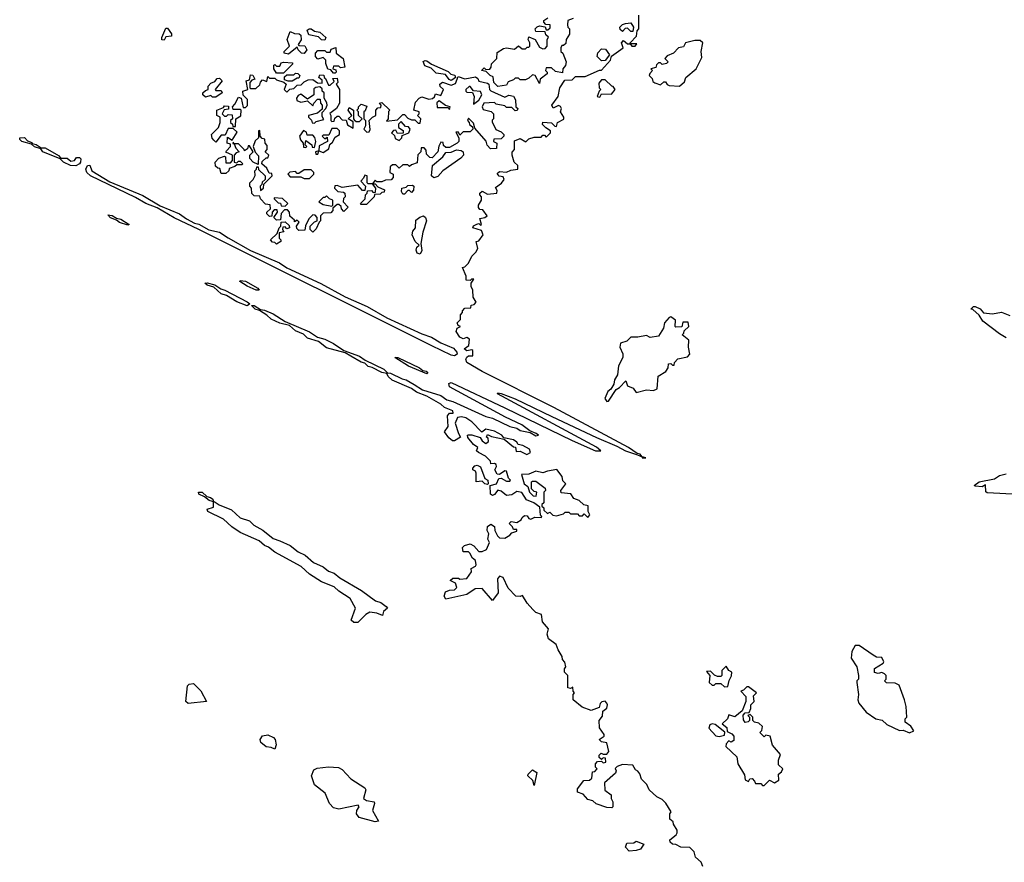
# Model space of a CAD drawing. Extents: x 2106670 to 2323771, y 35271 to 224896.
# Tile 383 of 419: x 2249740 to 2255434, y 196155 to 201029. Entities that reach past the tile are written whole.
import ezdxf

# ---------------------------------------------------------------- set-up
doc = ezdxf.new("R2010")
doc.units = 0

msp = doc.modelspace()

# ---------------------------------------------------------------- linework, layer by layer
at = {"layer": '0CON20XD'}
for points in [[(2251655, 199083.1), (2251622.3, 199102.3), (2251515, 199131.4), (2251467.1, 199167.1), (2251405, 199186), (2251380.5, 199210.5), (2251335, 199229.2), (2251300, 199260), (2251245, 199272.9), (2251195, 199297.1), (2251169.8, 199319.8), (2251127.5, 199347.5), (2251102.5, 199355), (2251080, 199375), (2251095, 199376), (2251132.5, 199352.5), (2251155, 199349.2), (2251205, 199328.1), (2251275, 199283.3), (2251415, 199222.5), (2251462.9, 199192.9), (2251505, 199181.4), (2251555.4, 199155.4), (2251615, 199116), (2251705, 199082.9), (2251738.6, 199058.6), (2251846.6, 199006.6), (2251866.4, 198986.4), (2251885, 198984), (2251951.3, 198951.3), (2251975.4, 198945.4), (2252021.7, 198918.3), (2252068.6, 198888.6), (2252175.8, 198855.8), (2252210.5, 198830.5), (2252245, 198821.2), (2252435, 198734.3), (2252474.2, 198724.2), (2252575, 198676.7), (2252615, 198666.7), (2252635, 198653.3), (2252691.7, 198641.7), (2252725, 198622.5), (2252740, 198625), (2252727.5, 198635), (2252690, 198650), (2252643.3, 198685), (2252548.8, 198728.8), (2252224.6, 198904.6), (2252221.4, 198925), (2252235, 198929.5), (2252545, 198784.6), (2252934.7, 198594.7), (2253070, 198535), (2253100, 198535), (2253075, 198556.2), (2252502.5, 198865), (2252505, 198870), (2252525, 198866), (2252605, 198835.6), (2252817, 198733), (2253075, 198611.4), (2253192.9, 198562.9), (2253243.3, 198535), (2253312.5, 198512.5), (2253340, 198500), (2253340, 198495), (2253360, 198495), (2253340, 198500), (2253327.5, 198515), (2253310, 198520), (2253260, 198555), (2252828, 198785), (2252415, 198994.5), (2252325, 199046), (2252319.4, 199065), (2252325, 199077.5), (2252335, 199083.8), (2252360, 199085), (2252360, 199115), (2252355, 199120), (2252325, 199112.5), (2252310, 199125), (2252336.7, 199143.3), (2252341.7, 199181.7), (2252325, 199190), (2252305, 199182.5), (2252285, 199192.5), (2252263.3, 199225), (2252270, 199245), (2252290, 199255), (2252275, 199260), (2252270, 199275), (2252290, 199295), (2252288.3, 199321.7), (2252300, 199335), (2252300, 199345), (2252315, 199360), (2252348.3, 199361.7), (2252351.7, 199378.3), (2252368.3, 199381.7), (2252380, 199395), (2252363, 199423), (2252360, 199465), (2252350, 199485), (2252350, 199505), (2252367, 199527), (2252353, 199527), (2252345, 199520), (2252321.7, 199521.7), (2252322.5, 199545), (2252300, 199595), (2252315, 199600), (2252335, 199620), (2252355, 199660), (2252377.5, 199685), (2252390, 199705), (2252380, 199745), (2252395, 199750), (2252420, 199785), (2252410, 199810), (2252360, 199825), (2252363.6, 199836.4), (2252383, 199847), (2252395, 199850), (2252405, 199840), (2252410, 199845), (2252401.7, 199878.3), (2252430, 199885), (2252442.5, 199895), (2252418.3, 199928.3), (2252401.7, 199931.7), (2252392.5, 199942.5), (2252392.5, 199955), (2252410, 199985), (2252410, 200005), (2252400, 200015), (2252400, 200025), (2252415, 200037.5), (2252445, 200020), (2252500, 200025), (2252501.7, 200041.7), (2252491.7, 200058.3), (2252526.4, 200083.6), (2252542.5, 200105), (2252535, 200120), (2252513, 200123), (2252501.7, 200138.3), (2252515, 200150), (2252555, 200147.5), (2252580.7, 200159.3), (2252620, 200165), (2252620, 200185), (2252600, 200205), (2252587.5, 200245), (2252588.3, 200261.7), (2252601.7, 200278.3), (2252601.7, 200328.3), (2252635, 200342.5), (2252667.5, 200322.5), (2252685, 200340), (2252715, 200350), (2252755, 200350), (2252765, 200360), (2252775, 200360), (2252785, 200350), (2252810, 200375), (2252810, 200385), (2252783.3, 200403.3), (2252762.3, 200422.3), (2252765, 200436.2), (2252815, 200432.5), (2252835, 200412.5), (2252845, 200410), (2252850, 200435), (2252887, 200453), (2252887.5, 200465), (2252867.5, 200495), (2252872.5, 200515), (2252866.4, 200526.4), (2252855, 200532.5), (2252825, 200517.5), (2252816.7, 200535), (2252853.3, 200585), (2252863.3, 200635), (2252891.7, 200678.3), (2252935, 200680), (2252955, 200700), (2253009.3, 200700.7), (2253093.3, 200736.7), (2253105, 200736.7), (2253156.1, 200793.9), (2253162.5, 200817.5), (2253230, 200865), (2253220, 200895), (2253232.5, 200907.5), (2253255, 200890), (2253270, 200890), (2253280, 200875), (2253300, 200875), (2253308.3, 200888.3), (2253270, 200890), (2253270, 200895), (2253307, 200933), (2253310, 200965), (2253320, 200975), (2253320, 201055)], [(2252940, 201035), (2252910, 201025), (2252908.3, 200998.3), (2252910, 200985), (2252920, 200975), (2252920, 200945), (2252900, 200915), (2252898.3, 200891.7), (2252885, 200880), (2252875, 200880), (2252870, 200865), (2252870, 200845), (2252880, 200835), (2252900, 200785), (2252896.7, 200763.3), (2252880, 200745), (2252878.3, 200721.7), (2252838.3, 200728.3), (2252815, 200750), (2252785, 200750), (2252780, 200735), (2252790, 200725), (2252790, 200715), (2252750, 200685), (2252745, 200660), (2252720, 200705), (2252705, 200710), (2252685, 200690), (2252665, 200680), (2252635, 200680), (2252625, 200690), (2252605, 200690), (2252595, 200680), (2252565, 200670), (2252555, 200650), (2252505, 200642.5), (2252482.5, 200665), (2252478.3, 200698.3), (2252460, 200705), (2252438.3, 200728.3), (2252410, 200735), (2252425, 200750), (2252435, 200740), (2252458.3, 200741.7), (2252466.2, 200753.8), (2252467.5, 200772.5), (2252500, 200805), (2252500.8, 200839.2), (2252538.3, 200861.7), (2252555, 200865.8), (2252601.7, 200858.3), (2252625, 200877.5), (2252645, 200860), (2252665, 200860), (2252675, 200870), (2252685, 200870), (2252690, 200875), (2252690, 200895), (2252680, 200915), (2252685, 200930), (2252720, 200915), (2252745, 200870), (2252765, 200860), (2252778.3, 200861.7), (2252790, 200875), (2252790, 200915), (2252798.3, 200928.3), (2252781.7, 200941.7), (2252778.3, 200958.3), (2252725, 200960), (2252720, 200975), (2252731.7, 200988.3), (2252745, 200992.5), (2252778.3, 200988.3), (2252785, 200970), (2252795, 200970), (2252808.3, 200981.7), (2252808.3, 200998.3), (2252781.7, 201001.7), (2252770, 201015), (2252770, 201025), (2252795, 201040)], [(2253285, 200960), (2253275, 200960), (2253255, 200980), (2253241.7, 200978.3), (2253225, 200960), (2253211.7, 200971.7), (2253210, 200985), (2253225, 201000), (2253243, 201007), (2253275, 201010), (2253290, 200985), (2253285, 200960)], [(2250575, 200910), (2250561.7, 200911.7), (2250562.5, 200925), (2250585, 200980), (2250595, 200980), (2250617, 200947), (2250617, 200933), (2250585, 200930), (2250575, 200910)], [(2251295, 200830), (2251270, 200835), (2251270, 200845), (2251300, 200875), (2251287.5, 200915), (2251305, 200960), (2251328.3, 200948.3), (2251357, 200947), (2251365, 200940), (2251367, 200913), (2251350, 200885), (2251355, 200880), (2251388.3, 200878.3), (2251400, 200855), (2251385, 200832.5), (2251370, 200835), (2251350, 200855), (2251345, 200870), (2251295, 200830)], [(2251505, 200910), (2251485, 200912.5), (2251468.8, 200928.8), (2251411.7, 200941.7), (2251401.7, 200968.3), (2251413.3, 200976.7), (2251425, 200976.2), (2251445, 200963.3), (2251476.1, 200956.1), (2251510, 200925), (2251505, 200910)], [(2253555, 200643.3), (2253585, 200670), (2253592.5, 200695), (2253652.5, 200745), (2253685, 200810), (2253680, 200845), (2253690, 200895), (2253675, 200907.5), (2253645, 200907.5), (2253590, 200895), (2253578.3, 200871.7), (2253550, 200865), (2253520, 200835), (2253485, 200820), (2253470, 200805), (2253490, 200785), (2253480, 200775), (2253455, 200770), (2253445, 200780), (2253435, 200780), (2253421.7, 200768.3), (2253418.3, 200751.7), (2253390, 200745), (2253400, 200735), (2253383, 200717), (2253380, 200705), (2253398.3, 200688.3), (2253401.7, 200671.7), (2253413, 200663), (2253445, 200652.5), (2253465, 200670), (2253475, 200670), (2253483.3, 200653.3), (2253495, 200647.5), (2253555, 200643.3)], [(2251565, 200720), (2251555, 200720), (2251538.3, 200738.3), (2251521.7, 200741.7), (2251510, 200775), (2251510, 200795), (2251495, 200810), (2251465, 200800), (2251450, 200815), (2251450, 200835), (2251465, 200850), (2251505, 200850), (2251515, 200840), (2251535, 200840), (2251541.7, 200858.3), (2251568.3, 200868.3), (2251570, 200835), (2251610, 200805), (2251620, 200755), (2251595, 200750), (2251585, 200760), (2251555, 200760), (2251550, 200745), (2251568.3, 200738.3), (2251570, 200725), (2251565, 200720)], [(2253105, 200790), (2253080, 200815), (2253083, 200837), (2253105, 200860), (2253128.3, 200858.3), (2253150, 200825), (2253125, 200792.5), (2253105, 200790)], [(2251265, 200720), (2251225, 200720), (2251210, 200745), (2251210, 200765), (2251215, 200770), (2251225, 200760), (2251245, 200760), (2251251.7, 200778.3), (2251265, 200782.5), (2251318.3, 200778.3), (2251318.3, 200771.7), (2251265, 200720)], [(2252235, 200677.5), (2252223.3, 200683.3), (2252201.7, 200711.7), (2252149.3, 200719.3), (2252118.8, 200748.8), (2252081.9, 200761.9), (2252073.8, 200786.2), (2252085, 200793.3), (2252095, 200791.2), (2252121.7, 200771.7), (2252218.3, 200728.3), (2252233, 200713), (2252257, 200707), (2252260, 200695), (2252245, 200682.5), (2252235, 200677.5)], [(2251435, 199800), (2251420, 199815), (2251420, 199835), (2251445, 199860), (2251460, 199865), (2251460, 199885), (2251448.3, 199898.3), (2251435, 199900), (2251412.5, 199877.5), (2251393, 199837), (2251388.3, 199811.7), (2251355, 199810), (2251341.7, 199821.7), (2251340, 199835), (2251357, 199857), (2251345, 199870), (2251330, 199860), (2251328.3, 199868.3), (2251301.7, 199891.7), (2251300, 199915), (2251288.3, 199928.3), (2251271.7, 199928.3), (2251251.7, 199908.3), (2251248.3, 199871.7), (2251225, 199870), (2251210, 199885), (2251230, 199915), (2251228.3, 199928.3), (2251211.7, 199928.3), (2251200, 199915), (2251198.3, 199891.7), (2251185, 199890), (2251170, 199905), (2251170, 199915), (2251190, 199935), (2251188.3, 199958.3), (2251161.7, 199961.7), (2251131.7, 199991.7), (2251128.3, 200008.3), (2251095, 200010), (2251083, 200023), (2251080, 200055), (2251070, 200065), (2251070, 200085), (2251090, 200105), (2251101.7, 200128.3), (2251100, 200155), (2251110, 200165), (2251111.7, 200178.3), (2251118.3, 200178.3), (2251121.7, 200161.7), (2251160, 200125), (2251160, 200105), (2251141.7, 200088.3), (2251140, 200075), (2251130, 200065), (2251131.7, 200041.7), (2251150, 200055), (2251151.7, 200078.3), (2251200, 200125), (2251198.3, 200138.3), (2251181.7, 200141.7), (2251170, 200170), (2251140, 200195), (2251141.7, 200208.3), (2251165, 200230), (2251175, 200230), (2251180, 200245), (2251160, 200265), (2251171.7, 200278.3), (2251171.7, 200301.7), (2251160, 200315), (2251158.3, 200338.3), (2251141.7, 200341.7), (2251130, 200355), (2251128.3, 200388.3), (2251120, 200385), (2251120, 200345), (2251101.7, 200328.3), (2251090, 200295), (2251101.7, 200261.7), (2251121.7, 200241.7), (2251118.3, 200191.7), (2251090, 200205), (2251070, 200225), (2251070, 200245), (2251090, 200265), (2251068.3, 200298.3), (2251061.7, 200298.3), (2251058.3, 200281.7), (2251040, 200270), (2251038.3, 200278.3), (2251005, 200310), (2250980, 200310), (2250975, 200320), (2250971.7, 200311.7), (2250980, 200310), (2250990, 200285), (2251010, 200265), (2250991.7, 200258.3), (2250980, 200245), (2250980, 200205), (2250995, 200200), (2251005, 200210), (2251015, 200210), (2251030, 200195), (2251025, 200190), (2250995, 200190), (2250985, 200180), (2250951.7, 200168.3), (2250950, 200155), (2250931.7, 200138.3), (2250905, 200140), (2250898.3, 200168.3), (2250885, 200170), (2250871.7, 200181.7), (2250870, 200205), (2250891.7, 200228.3), (2250925, 200240), (2250930, 200235), (2250931.7, 200201.7), (2250958.3, 200201.7), (2250970, 200215), (2250970, 200245), (2250931.7, 200261.7), (2250935, 200270), (2250960, 200295), (2250958.3, 200308.3), (2250940, 200315), (2250941.7, 200348.3), (2250968.3, 200331.7), (2250997.5, 200377.5), (2250975, 200400), (2250945, 200400), (2250928.3, 200361.7), (2250905, 200360), (2250875, 200320), (2250861.7, 200331.7), (2250853, 200343), (2250850, 200365), (2250890, 200405), (2250900, 200435), (2250900, 200465), (2250880, 200475), (2250880, 200505), (2250918.3, 200521.7), (2250925, 200530), (2250948.3, 200528.3), (2250948.3, 200511.7), (2250921.7, 200508.3), (2250910, 200485), (2250925, 200470), (2250935, 200470), (2250945, 200480), (2250968.3, 200478.3), (2250970, 200455), (2250960, 200445), (2250960, 200435), (2250970, 200425), (2250971.7, 200411.7), (2250988.3, 200411.7), (2250990, 200455), (2251018.3, 200471.7), (2251020, 200505), (2251015, 200510), (2250975, 200510), (2250970, 200525), (2250985, 200540), (2251005, 200580), (2251020, 200575), (2251031.7, 200521.7), (2251045, 200520), (2251057, 200533), (2251057, 200567), (2251031.7, 200591.7), (2251030, 200615), (2251060, 200625), (2251050, 200675), (2251068.3, 200681.7), (2251075, 200710), (2251088.3, 200708.3), (2251100, 200685), (2251081.7, 200678.3), (2251070, 200665), (2251070, 200635), (2251075, 200630), (2251105, 200630), (2251128.3, 200651.7), (2251131.7, 200668.3), (2251145, 200680), (2251168.3, 200671.7), (2251175, 200700), (2251185, 200690), (2251215, 200690), (2251225, 200680), (2251268.3, 200668.3), (2251280, 200655), (2251270, 200625), (2251285, 200610), (2251303, 200627), (2251325, 200630), (2251345, 200650), (2251368.3, 200651.7), (2251385, 200670), (2251408.3, 200681.7), (2251435, 200682.5), (2251463, 200663), (2251488.3, 200661.7), (2251488.3, 200678.3), (2251470, 200695), (2251475, 200710), (2251498.3, 200708.3), (2251500, 200695), (2251508.3, 200688.3), (2251525, 200650), (2251535, 200650), (2251558.3, 200671.7), (2251551.7, 200688.3), (2251575, 200690), (2251580, 200665), (2251570, 200655), (2251590, 200625), (2251590, 200545), (2251572.5, 200515), (2251533, 200487), (2251540, 200475), (2251540, 200445), (2251545, 200440), (2251558.3, 200441.7), (2251561.7, 200458.3), (2251575, 200470), (2251585, 200470), (2251605, 200450), (2251628.3, 200448.3), (2251635, 200420), (2251668.3, 200401.7), (2251668.3, 200438.3), (2251640, 200455), (2251660, 200475), (2251640, 200505), (2251645, 200520), (2251670, 200505), (2251670, 200455), (2251675, 200450), (2251685, 200440), (2251705, 200440), (2251720, 200455), (2251700, 200475), (2251700, 200495), (2251690, 200505), (2251700, 200515), (2251700, 200525), (2251715, 200540), (2251748.3, 200528.3), (2251738.3, 200501.7), (2251730, 200495), (2251730, 200455), (2251740, 200445), (2251740, 200415), (2251730, 200395), (2251748.3, 200378.3), (2251760, 200380), (2251766.7, 200393.3), (2251760, 200445), (2251780, 200465), (2251800, 200475), (2251800, 200505), (2251811.7, 200518.3), (2251828.3, 200521.7), (2251830, 200535), (2251820, 200545), (2251835, 200550), (2251880, 200505), (2251873, 200497), (2251870, 200455), (2251861.7, 200441.7), (2251925, 200450), (2251955, 200480), (2251965, 200480), (2251985, 200460), (2252005, 200450), (2252025, 200450), (2252045, 200430), (2252055, 200430), (2252060, 200455), (2252040, 200475), (2252050, 200485), (2252050, 200495), (2252020, 200505), (2252028.3, 200551.7), (2252050, 200575), (2252065, 200582.5), (2252105, 200570), (2252127, 200573), (2252138.3, 200581.7), (2252145, 200600), (2252175, 200590), (2252190, 200625), (2252171.7, 200641.7), (2252170, 200655), (2252185, 200667.5), (2252235, 200650), (2252260, 200660), (2252275, 200700), (2252315, 200687.5), (2252375, 200697.5), (2252388.8, 200688.8), (2252395, 200672.5), (2252445, 200662.5), (2252452.5, 200655), (2252456.7, 200625), (2252465, 200616.7), (2252545, 200580), (2252568, 200592), (2252596.2, 200586.2), (2252606.7, 200565), (2252610, 200525), (2252620, 200515), (2252616.4, 200503.6), (2252605, 200502.5), (2252585, 200520), (2252555, 200520), (2252545, 200530), (2252495, 200540), (2252485, 200550), (2252424, 200546), (2252414, 200525), (2252420, 200510), (2252467, 200497), (2252480, 200485), (2252480, 200455), (2252472.5, 200447.5), (2252473, 200437), (2252493.3, 200393.3), (2252525, 200380), (2252540, 200365), (2252540, 200355), (2252525, 200340), (2252481.7, 200338.3), (2252480, 200325), (2252500, 200315), (2252497, 200283), (2252461.7, 200281.7), (2252443, 200303), (2252437, 200327), (2252371.7, 200401.7), (2252365, 200430), (2252335, 200460), (2252330, 200445), (2252340, 200435), (2252341.7, 200421.7), (2252358.3, 200408.3), (2252360, 200395), (2252345, 200380), (2252305, 200380), (2252285, 200360), (2252278.3, 200378.3), (2252261.7, 200378.3), (2252280, 200345), (2252280, 200325), (2252270, 200315), (2252225, 200290), (2252205, 200290), (2252191.7, 200301.7), (2252188.3, 200318.3), (2252175, 200320), (2252163, 200297), (2252157.5, 200265), (2252125, 200230), (2252111.7, 200231.7), (2252091.7, 200251.7), (2252090, 200275), (2252078.3, 200288.3), (2252061.7, 200288.3), (2252060, 200265), (2252043, 200247), (2252038.3, 200201.7), (2252005, 200190), (2251995, 200180), (2251985, 200190), (2251955, 200190), (2251935, 200170), (2251915, 200190), (2251895, 200190), (2251881.7, 200178.3), (2251880, 200145), (2251900, 200135), (2251900, 200115), (2251888.3, 200101.7), (2251855, 200100), (2251835, 200090), (2251805, 200090), (2251795, 200100), (2251780, 200080), (2251755, 200080), (2251750, 200085), (2251750, 200125), (2251735, 200130), (2251728.3, 200111.7), (2251712.5, 200095), (2251740, 200065), (2251735, 200040), (2251721.7, 200041.7), (2251695, 200072.5), (2251605, 200057.5), (2251575, 200070), (2251561.7, 200068.3), (2251560, 200055), (2251580, 200035), (2251611.7, 200031.7), (2251620, 200025), (2251622.5, 200005), (2251612.5, 199995), (2251610, 199975), (2251640, 199945), (2251615, 199920), (2251600, 199935), (2251598.3, 199948.3), (2251585, 199960), (2251575, 199960), (2251551.7, 199938.3), (2251550, 199925), (2251538.3, 199911.7), (2251495, 199910), (2251480, 199895), (2251480, 199865), (2251471.7, 199858.3), (2251455, 199820), (2251435, 199800)], [(2251315, 200672.5), (2251292.5, 200672.5), (2251271.7, 200681.7), (2251271.7, 200698.3), (2251285, 200710), (2251325, 200710), (2251335, 200720), (2251348.3, 200718.3), (2251360, 200705), (2251355, 200690), (2251345, 200690), (2251315, 200672.5)], [(2250875, 200580), (2250855, 200580), (2250845, 200590), (2250815, 200580), (2250800, 200595), (2250800, 200605), (2250815, 200620), (2250830, 200625), (2250830, 200645), (2250845, 200662.5), (2250868.3, 200671.7), (2250881.7, 200688.3), (2250895, 200690), (2250910, 200675), (2250870, 200625), (2250875, 200620), (2250905, 200620), (2250910, 200605), (2250875, 200580)], [(2253095, 200580), (2253105, 200600), (2253162.5, 200597.5), (2253182.5, 200625), (2253172.5, 200642.5), (2253163.9, 200643.9), (2253125, 200680), (2253105, 200680), (2253088.3, 200661.7), (2253090, 200635), (2253100, 200625), (2253090, 200615), (2253080, 200585), (2253095, 200580)], [(2251445, 200430), (2251455, 200440), (2251498.3, 200451.7), (2251488.3, 200468.3), (2251488.3, 200491.7), (2251510, 200515), (2251517.5, 200535), (2251517, 200547), (2251500, 200575), (2251500, 200605), (2251490, 200615), (2251488.3, 200628.3), (2251475, 200640), (2251453, 200637), (2251441.7, 200628.3), (2251440, 200595), (2251405, 200570), (2251365, 200597.5), (2251350, 200590), (2251340, 200575), (2251341.7, 200561.7), (2251365, 200552.5), (2251405, 200560), (2251435, 200530), (2251440, 200545), (2251461.7, 200568.3), (2251478.3, 200568.3), (2251480, 200545), (2251490, 200535), (2251488.3, 200511.7), (2251461.7, 200488.3), (2251410, 200475), (2251410, 200465), (2251428.3, 200448.3), (2251431.7, 200431.7), (2251445, 200430)], [(2252365, 200540), (2252395, 200562.5), (2252413.3, 200595), (2252405, 200612.5), (2252365, 200617.5), (2252345, 200642.5), (2252338.3, 200641.7), (2252320, 200625), (2252320, 200615), (2252325, 200610), (2252358.3, 200608.3), (2252367.5, 200585), (2252365, 200540)], [(2252225, 200510), (2252230, 200525), (2252201.7, 200531.7), (2252165, 200560), (2252153, 200547), (2252155, 200520), (2252215, 200520), (2252225, 200510)], [(2251935, 200330), (2251950, 200345), (2251951.7, 200358.3), (2251990, 200375), (2251997.5, 200395), (2251988.3, 200408.3), (2251971.7, 200411.7), (2251945, 200440), (2251930, 200425), (2251930, 200405), (2251958.3, 200388.3), (2251958.3, 200371.7), (2251925, 200370), (2251915, 200390), (2251901.7, 200388.3), (2251890, 200375), (2251908.3, 200358.3), (2251911.7, 200341.7), (2251935, 200330)], [(2251445, 200290), (2251452.5, 200325), (2251447, 200347), (2251435, 200360), (2251401.7, 200361.7), (2251398.3, 200378.3), (2251381.7, 200388.3), (2251357.5, 200355), (2251363, 200333), (2251380, 200315), (2251381.7, 200291.7), (2251395, 200290), (2251400, 200295), (2251390, 200305), (2251395, 200330), (2251430, 200305), (2251431.7, 200291.7), (2251445, 200290)], [(2251465, 200250), (2251470, 200270), (2251495, 200260), (2251528.3, 200281.7), (2251532.5, 200307.5), (2251549.3, 200320.7), (2251565, 200350), (2251590, 200365), (2251590, 200385), (2251575, 200400), (2251545, 200400), (2251528.3, 200361.7), (2251495, 200360), (2251490, 200355), (2251505, 200340), (2251518.3, 200348.3), (2251520, 200325), (2251471.7, 200298.3), (2251470, 200270), (2251450, 200265), (2251451.7, 200251.7), (2251465, 200250)], [(2250065, 200183.1), (2250033.3, 200185), (2249993.8, 200205), (2249973.8, 200223.8), (2249873.8, 200265), (2249861.7, 200281.7), (2249825, 200294), (2249808.3, 200308.3), (2249753.3, 200325), (2249740, 200335), (2249740, 200345), (2249767, 200347), (2249785, 200327.5), (2249809.3, 200319.3), (2249811.7, 200311.7), (2249835, 200307.5), (2249865, 200287.5), (2249887, 200287), (2249965, 200242.5), (2249978.3, 200228.3), (2250015, 200227.5), (2250035, 200210), (2250056.1, 200213.9), (2250068.3, 200231.7), (2250085, 200232.5), (2250093, 200223), (2250091.2, 200205), (2250085.6, 200194.4), (2250065, 200183.1)], [(2252135, 200114), (2252120.8, 200125), (2252127.5, 200185), (2252187.5, 200235), (2252205, 200260), (2252235, 200263.3), (2252265, 200276.7), (2252292, 200272), (2252303.8, 200263.8), (2252306.7, 200245), (2252291.9, 200228.1), (2252186.7, 200155), (2252157.9, 200122.1), (2252135, 200114)], [(2252255, 199084.5), (2252235, 199088.5), (2252122.9, 199142.9), (2250776.2, 199815), (2250633.3, 199883.3), (2250535, 199940), (2250468.8, 199965), (2250409.7, 199999.7), (2250148.8, 200125), (2250128, 200145), (2250122.5, 200165), (2250132.5, 200185), (2250145, 200187.5), (2250157.5, 200155), (2250260.8, 200090.8), (2250451.7, 200011.7), (2250552.3, 199952.3), (2250665, 199906.7), (2250705, 199876), (2250751.4, 199851.4), (2250775.9, 199845.9), (2250834.2, 199814.2), (2250895, 199800), (2250945, 199766.7), (2251074.2, 199694.2), (2251241.7, 199621.7), (2251284.3, 199594.3), (2251482, 199502), (2251622.5, 199425), (2251749.5, 199369.5), (2251863.5, 199303.5), (2252065, 199210.8), (2252121.7, 199191.7), (2252175, 199160), (2252248, 199128), (2252268.8, 199105), (2252270, 199095), (2252255, 199084.5)], [(2251415, 200110), (2251440, 200135), (2251440, 200145), (2251425, 200160), (2251385, 200160), (2251355, 200140), (2251345, 200140), (2251335, 200150), (2251302.5, 200147.5), (2251290, 200135), (2251305, 200120), (2251365, 200120), (2251385, 200110), (2251415, 200110)], [(2251745, 199960), (2251715, 199960), (2251710, 199965), (2251738.3, 199991.7), (2251740, 200015), (2251750, 200025), (2251751.7, 200038.3), (2251775, 200040), (2251785, 200030), (2251798.3, 200031.7), (2251800, 200055), (2251780, 200080), (2251795, 200080), (2251811.7, 200061.7), (2251850, 200045), (2251848.3, 200031.7), (2251835, 200030), (2251825, 200020), (2251791.7, 200018.3), (2251790, 200005), (2251745, 199960)], [(2251965, 200020), (2251955, 200020), (2251947.5, 200035), (2251950, 200055), (2251975, 200060), (2251985, 200070), (2252011.7, 200071.7), (2252020, 200065), (2252017, 200043), (2252005, 200030), (2251995, 200040), (2251985, 200040), (2251965, 200020)], [(2251275, 199950), (2251290, 199965), (2251260, 199995), (2251211.7, 199998.3), (2251211.7, 199991.7), (2251235, 199970), (2251248.3, 199968.3), (2251251.7, 199951.7), (2251275, 199950)], [(2251545, 199950), (2251550, 199955), (2251550, 199985), (2251531.7, 199991.7), (2251515, 200010), (2251505, 200000), (2251495, 200000), (2251470, 199975), (2251495, 199960), (2251545, 199950)], [(2250365, 199841.2), (2250316.7, 199855), (2250299.5, 199869.5), (2250265, 199882), (2250250, 199900), (2250275, 199896.9), (2250300.5, 199880.5), (2250325, 199874), (2250372.5, 199845), (2250365, 199841.2)], [(2251225, 199730), (2251215, 199740), (2251201.7, 199741.7), (2251190, 199755), (2251228.3, 199791.7), (2251240, 199825), (2251250, 199835), (2251251.7, 199858.3), (2251275, 199860), (2251298.3, 199838.3), (2251300, 199825), (2251285, 199820), (2251275, 199830), (2251261.7, 199828.3), (2251260, 199815), (2251268.3, 199801.7), (2251240, 199795), (2251240, 199765), (2251250, 199755), (2251250, 199745), (2251225, 199730)], [(2252055, 199673.3), (2252038.8, 199678.8), (2252033.6, 199696.4), (2252036.4, 199713.6), (2252050, 199725), (2252026.4, 199746.4), (2252008.8, 199785), (2252012.5, 199805), (2252028.8, 199825), (2252031.2, 199868.8), (2252053, 199887), (2252075, 199893.8), (2252087.5, 199885), (2252093.3, 199865), (2252070.8, 199799.2), (2252060, 199735), (2252066.1, 199693.9), (2252055, 199673.3)], [(2251125, 199463.8), (2251107.5, 199465), (2251055, 199487.5), (2251013.8, 199515), (2251015, 199520), (2251045.9, 199515.9), (2251116.7, 199475), (2251125, 199463.8)], [(2251055, 199374.3), (2250995, 199396), (2250935, 199434), (2250905, 199444), (2250861.7, 199481.7), (2250825, 199493.8), (2250810, 199505), (2250825, 199506.7), (2250867.5, 199495), (2250902.3, 199472.3), (2250926.7, 199465), (2251055, 199397.5), (2251070, 199385), (2251055, 199374.3)], [(2255445, 199189.2), (2255405, 199211.5), (2255308.8, 199285), (2255288.8, 199318.8), (2255252.5, 199352.5), (2255240, 199355), (2255255, 199370), (2255265, 199370), (2255295, 199356.7), (2255313.6, 199333.6), (2255365, 199327.5), (2255417.3, 199337.3), (2255465, 199317.5)], [(2253135, 198820), (2253145, 198822.5), (2253190, 198890), (2253209.2, 198900.8), (2253245, 198940), (2253255, 198910), (2253286.7, 198896.7), (2253305, 198872.5), (2253365, 198887.5), (2253405, 198884), (2253426.7, 198893.3), (2253433, 198967), (2253476.4, 198993.6), (2253490, 199015), (2253491.7, 199038.3), (2253505, 199040), (2253515, 199030), (2253525, 199030), (2253527.5, 199045), (2253545, 199066.7), (2253601.7, 199078.3), (2253615.9, 199094.1), (2253607.5, 199135), (2253610, 199175), (2253570, 199205), (2253580, 199215), (2253581.7, 199228.3), (2253610, 199255), (2253605, 199280), (2253575, 199280), (2253568.3, 199251.7), (2253535, 199250), (2253530, 199255), (2253531.7, 199291.7), (2253505, 199310), (2253495, 199306.7), (2253468.8, 199275), (2253462.5, 199245), (2253435, 199197.5), (2253385, 199190), (2253365, 199202.5), (2253315, 199192.5), (2253275, 199192.5), (2253250, 199170), (2253215, 199157.5), (2253210, 199135), (2253227, 199097), (2253227.5, 199075), (2253203, 199027), (2253197.5, 198975), (2253180, 198945), (2253175, 198920), (2253158.3, 198891.7), (2253141.7, 198878.3), (2253123, 198837), (2253135, 198820)], [(2253690, 196130), (2253680, 196155), (2253647.5, 196185), (2253640, 196215), (2253615, 196240), (2253563, 196243), (2253535, 196257.5), (2253515, 196260), (2253501.7, 196271.7), (2253500, 196285), (2253536.4, 196313.6), (2253542.5, 196325), (2253541.7, 196341.7), (2253520, 196375), (2253518.3, 196388.3), (2253500, 196405), (2253500, 196435), (2253507, 196447), (2253476.4, 196496.4), (2253455, 196517.5), (2253423.6, 196533.6), (2253380, 196575), (2253367.5, 196605), (2253336.4, 196636.4), (2253326.1, 196666.1), (2253315, 196682.5), (2253300.7, 196690.7), (2253285, 196717.5), (2253225, 196720), (2253195, 196710), (2253183, 196697), (2253190, 196685), (2253185, 196670), (2253122.5, 196615), (2253123, 196573), (2253160, 196545), (2253160, 196525), (2253170, 196505), (2253170, 196475), (2253165, 196470), (2253135, 196472.5), (2253073, 196493), (2253055, 196510), (2253025, 196517.5), (2252998.3, 196548.3), (2252965, 196560), (2252965, 196580), (2253001.7, 196628.3), (2253035, 196630), (2253048.3, 196641.7), (2253051.7, 196678.3), (2253065, 196680), (2253080, 196695), (2253070, 196705), (2253070, 196725), (2253081.7, 196738.3), (2253105, 196740), (2253115, 196730), (2253130, 196735), (2253128.3, 196758.3), (2253115, 196760), (2253105, 196750), (2253091.7, 196761.7), (2253090, 196775), (2253103, 196787), (2253115, 196780), (2253135, 196780), (2253147.5, 196795), (2253136.2, 196846.2), (2253105, 196852.5), (2253090, 196865), (2253120, 196885), (2253120, 196895), (2253093.6, 196933.6), (2253090, 196975), (2253109.5, 197000.5), (2253111.2, 197028.8), (2253135, 197047.5), (2253140, 197065), (2253136.2, 197075), (2253125, 197086.7), (2253106.4, 197083.6), (2253096.4, 197073.6), (2253090, 197050), (2253045, 197032.5), (2252991.7, 197051.7), (2252940, 197095), (2252940, 197125), (2252947.5, 197135), (2252940, 197145), (2252938.3, 197168.3), (2252925, 197160), (2252910, 197165), (2252910, 197235), (2252890, 197255), (2252890, 197275), (2252897.5, 197285), (2252891.7, 197311.7), (2252878.3, 197328.3), (2252877.5, 197345), (2252853.3, 197383.3), (2252842.5, 197415), (2252798.3, 197448.3), (2252790, 197475), (2252797.5, 197505), (2252762.5, 197545), (2252758.3, 197588.3), (2252725, 197600), (2252707, 197617), (2252673.9, 197653.9), (2252648.3, 197698.3), (2252635, 197692.5), (2252610, 197695), (2252565, 197740), (2252535, 197802.5), (2252515, 197810), (2252503.3, 197795), (2252507, 197713), (2252475, 197670), (2252415, 197738.8), (2252373.6, 197736.4), (2252325, 197703.3), (2252205, 197676.7), (2252194.2, 197694.2), (2252201.4, 197718.6), (2252225, 197729.2), (2252255, 197730.8), (2252268, 197745), (2252259.4, 197769.4), (2252230, 197785), (2252245, 197798.8), (2252278.3, 197798.3), (2252285, 197793.3), (2252325, 197796.7), (2252352.5, 197835), (2252350, 197855), (2252375, 197867.5), (2252378.8, 197875), (2252375, 197900), (2252357.5, 197915), (2252343, 197943), (2252335, 197950), (2252305, 197950), (2252300, 197975), (2252313, 197987), (2252345, 197997.5), (2252366.4, 197986.4), (2252395, 197953.3), (2252415, 197953.3), (2252440, 197965), (2252457.5, 198005), (2252447.5, 198025), (2252452.5, 198055), (2252442.5, 198075), (2252445, 198097.5), (2252465, 198110), (2252485, 198097.5), (2252487.5, 198075), (2252503.6, 198043.6), (2252515, 198032.5), (2252545, 198030), (2252575, 198047.5), (2252585, 198060), (2252615, 198070), (2252615, 198080), (2252595, 198080), (2252590, 198095), (2252570, 198115), (2252583, 198127), (2252615, 198120), (2252640, 198135), (2252645, 198150), (2252658.3, 198161.7), (2252675, 198160), (2252683.3, 198143.3), (2252695, 198140), (2252718.3, 198151.7), (2252755, 198150), (2252760, 198155), (2252752.5, 198162.5), (2252748.3, 198208.3), (2252713.6, 198233.6), (2252670.7, 198250.7), (2252643.6, 198293.6), (2252615, 198300), (2252585, 198280), (2252555, 198276.7), (2252525, 198302.5), (2252505, 198307.5), (2252485, 198282.5), (2252475, 198277.5), (2252462.5, 198285), (2252460, 198335), (2252496.4, 198343.6), (2252510, 198375), (2252525, 198377.5), (2252555, 198360), (2252575, 198360), (2252577.5, 198365), (2252567.5, 198377.5), (2252555, 198416.7), (2252545, 198420), (2252515, 198397.5), (2252500.7, 198400.7), (2252487.5, 198425), (2252497.5, 198445), (2252496.1, 198456.1), (2252485, 198462.5), (2252465, 198460), (2252462.5, 198475), (2252433.9, 198503.9), (2252392.5, 198525), (2252382.5, 198535), (2252390, 198555), (2252365, 198572.5), (2252331.7, 198611.7), (2252330, 198625), (2252335, 198627.5), (2252355, 198627.5), (2252402.5, 198612.5), (2252413.8, 198593.8), (2252435, 198577.5), (2252451.7, 198588.3), (2252448.3, 198608.3), (2252440, 198615), (2252445, 198630), (2252467.5, 198617.5), (2252541.7, 198601.7), (2252595, 198557.5), (2252606.7, 198556.7), (2252611.7, 198531.7), (2252635, 198532.5), (2252673.6, 198513.6), (2252693.3, 198525), (2252688.6, 198545), (2252650, 198565), (2252621.7, 198571.7), (2252614, 198585), (2252595, 198598.1), (2252540, 198610), (2252528.8, 198625), (2252485, 198648.1), (2252435, 198660), (2252413, 198643), (2252355, 198703.3), (2252320, 198725), (2252295, 198732.5), (2252271.7, 198728.3), (2252257.5, 198695), (2252277.5, 198635), (2252290, 198615), (2252255, 198592.5), (2252243, 198593), (2252220.7, 198610.7), (2252197.5, 198645), (2252217.5, 198675), (2252213, 198737), (2252225, 198752.5), (2252247.5, 198752.5), (2252245, 198766.7), (2252196.4, 198786.4), (2252175.7, 198805.7), (2252095, 198852), (2252035, 198874), (2252005.7, 198895.7), (2251893, 198943), (2251870, 198965), (2251862.5, 198982.5), (2251835, 198987.5), (2251777.9, 199017.9), (2251755, 199022.5), (2251735, 199042.5), (2251715, 199047.1), (2251655, 199083.1)], [(2252095, 198980), (2251988.8, 199025), (2251910, 199075), (2251926.7, 199075), (2252051.2, 199015), (2252070.3, 199000.3), (2252091.2, 198995), (2252100, 198985), (2252095, 198980)], [(2252445, 198340), (2252430, 198345), (2252415, 198360), (2252380, 198355), (2252380, 198405), (2252375, 198417.5), (2252360, 198425), (2252360, 198435), (2252371.7, 198448.3), (2252385, 198451.2), (2252405, 198442.5), (2252430, 198375), (2252447.5, 198365), (2252450, 198345), (2252445, 198340)], [(2253025, 198150), (2253037.5, 198165), (2253027.5, 198185), (2253026.4, 198216.4), (2253003, 198223), (2252975, 198247.5), (2252945, 198260), (2252927, 198287), (2252871.7, 198291.7), (2252870, 198305), (2252897.5, 198345), (2252881.7, 198361.7), (2252877, 198387), (2252847, 198427), (2252791.7, 198418.3), (2252765, 198407.5), (2252725, 198417.5), (2252685, 198400), (2252641.7, 198398.3), (2252657.5, 198345), (2252678.3, 198328.3), (2252687.5, 198295), (2252710, 198275), (2252726.4, 198273.6), (2252730, 198295), (2252715, 198300), (2252700, 198315), (2252700, 198355), (2252705, 198360), (2252725, 198360), (2252778.3, 198318.3), (2252780, 198305), (2252770, 198295), (2252770, 198235), (2252760, 198225), (2252760, 198215), (2252770, 198205), (2252771.7, 198191.7), (2252791.7, 198171.7), (2252805, 198180), (2252823, 198163), (2252845, 198160), (2252885, 198170), (2252895, 198180), (2252915, 198180), (2252925, 198170), (2252965, 198170), (2252975, 198160), (2252995, 198160), (2253005, 198170), (2253025, 198150)], [(2255515, 198281.9), (2255335, 198291.2), (2255327, 198297), (2255325, 198337.5), (2255305, 198327.5), (2255265, 198330), (2255260, 198335), (2255287.5, 198355), (2255376.5, 198373.5), (2255405, 198391.4), (2255445, 198401.9)], [(2250860, 198240), (2250855, 198242.5), (2250835, 198248), (2250809.5, 198269.5), (2250776.7, 198285), (2250773.8, 198295), (2250795, 198296), (2250821.7, 198271.7), (2250843.3, 198265), (2250856, 198255), (2250860, 198240)], [(2251672.8, 197542.8), (2251657.1, 197555), (2251681.1, 197625), (2251651.4, 197681.4), (2251585, 197723.3), (2251557.8, 197747.8), (2251485, 197778.1), (2251415, 197820.8), (2251366.9, 197866.9), (2251215, 197948.1), (2251178.5, 197978.5), (2251155, 197987.1), (2251124.6, 198014.6), (2251015, 198062.9), (2250966, 198095), (2250918.9, 198138.9), (2250828.8, 198185), (2250823.3, 198196.7), (2250860.3, 198209.7), (2250860, 198240), (2250865, 198242.5), (2250892.6, 198222.6), (2250965, 198194.2), (2251015, 198146.7), (2251069.6, 198129.6), (2251094.7, 198104.7), (2251146.9, 198076.9), (2251205, 198028.1), (2251244.6, 198014.6), (2251305, 197986.9), (2251350.5, 197950.5), (2251390.6, 197930.6), (2251439.3, 197889.3), (2251494, 197865), (2251525, 197838.9), (2251557.8, 197827.8), (2251590.8, 197800.8), (2251717.5, 197727.5), (2251797.6, 197667.6), (2251828.4, 197658.4), (2251860, 197635), (2251866.2, 197625), (2251844, 197605), (2251838.3, 197581.7), (2251805.6, 197595.6), (2251765, 197601.9), (2251741.4, 197588.6), (2251695, 197542.9), (2251672.8, 197542.8)], [(2254885, 196903.8), (2254910, 196915), (2254893, 196943), (2254860, 196965), (2254860, 196985), (2254870, 196995), (2254866.1, 197056.1), (2254857.5, 197095), (2254825, 197180), (2254801.7, 197191.7), (2254753, 197193), (2254740, 197205), (2254750, 197215), (2254750, 197235), (2254740, 197245), (2254725, 197252.5), (2254705, 197247.5), (2254683, 197253), (2254683.6, 197276.4), (2254733.6, 197306.4), (2254736.7, 197315), (2254725, 197340), (2254695, 197342.5), (2254675, 197352.5), (2254595, 197410), (2254571.7, 197408.3), (2254552.5, 197375), (2254547.5, 197335), (2254580, 197285), (2254590, 197235), (2254590, 197215), (2254580, 197205), (2254580, 197195), (2254590, 197125), (2254586.7, 197095), (2254593.3, 197075), (2254635, 197022.5), (2254690, 196985), (2254727, 196977), (2254755, 196952.5), (2254828.3, 196918.3), (2254849.3, 196919.3), (2254885, 196903.8)], [(2253815, 197170), (2253835, 197172.5), (2253843, 197207), (2253857, 197233), (2253857.5, 197255), (2253840, 197265), (2253825, 197290), (2253800, 197265), (2253800, 197235), (2253795, 197230), (2253775, 197230), (2253758.3, 197238.3), (2253735, 197260), (2253711.7, 197258.3), (2253730, 197235), (2253727.5, 197195), (2253745, 197180), (2253755, 197180), (2253765, 197190), (2253795, 197190), (2253815, 197170)], [(2250715, 197074.3), (2250701.2, 197085), (2250710, 197175), (2250720, 197185), (2250745, 197188.8), (2250787.3, 197147.3), (2250820, 197085), (2250715, 197074.3)], [(2254045, 196600), (2254075, 196630), (2254105, 196613.8), (2254129.5, 196630.5), (2254127.5, 196665), (2254145, 196677.5), (2254152.5, 196695), (2254128.3, 196718.3), (2254127.5, 196745), (2254139.3, 196779.3), (2254093, 196833), (2254080, 196885), (2254055, 196890), (2254045, 196880), (2254020, 196905), (2254031.7, 196918.3), (2254035, 196940), (2254015, 196960), (2253990, 196965), (2253980, 196975), (2253980, 196995), (2253965, 197010), (2253950, 197005), (2253960, 196995), (2253960, 196975), (2253953, 196967), (2253935, 196963.3), (2253925, 196980), (2253923, 197007), (2253935, 197020), (2253958.3, 197021.7), (2253967.5, 197045), (2253967.5, 197065), (2253987.5, 197085), (2253983, 197117), (2254000, 197135), (2253955, 197170), (2253945, 197170), (2253925, 197150), (2253910, 197145), (2253940, 197115), (2253940, 197085), (2253918.3, 197031.7), (2253875, 196996.7), (2253841.7, 197008.3), (2253832.5, 196985), (2253802.5, 196955), (2253830, 196935), (2253831.7, 196911.7), (2253858.3, 196898.3), (2253870, 196885), (2253870, 196860), (2253855, 196850), (2253841.7, 196858.3), (2253825, 196840), (2253822.5, 196825), (2253887.5, 196765), (2253893.3, 196725), (2253931.7, 196661.7), (2253935, 196632.5), (2253955, 196622.5), (2253961.7, 196638.3), (2253975, 196640), (2253990, 196625), (2253995, 196610), (2254025, 196610), (2254035, 196600), (2254045, 196600)], [(2253785, 196883.3), (2253815, 196890), (2253818.3, 196908.3), (2253761.7, 196951.7), (2253745, 196956.7), (2253730.7, 196949.3), (2253725, 196930), (2253765, 196887.5), (2253785, 196883.3)], [(2251215, 196810), (2251195, 196820), (2251165, 196823.8), (2251135, 196847.5), (2251130, 196865), (2251143.6, 196886.4), (2251175, 196893.3), (2251207.7, 196877.7), (2251216.7, 196865), (2251222.5, 196835), (2251215, 196810)], [(2251795, 196390), (2251703.9, 196413.9), (2251686.7, 196435), (2251690, 196455), (2251702.5, 196475), (2251696.4, 196486.4), (2251585, 196463.3), (2251555, 196470), (2251531.2, 196495), (2251506.7, 196555), (2251445, 196602.5), (2251426.7, 196655), (2251440.7, 196689.3), (2251460.7, 196699.3), (2251525, 196706.7), (2251583, 196703), (2251605, 196692.5), (2251655, 196637.5), (2251736.1, 196586.1), (2251741.2, 196575), (2251728.8, 196525), (2251745, 196513.3), (2251790, 196505), (2251792.5, 196495), (2251780, 196455), (2251815, 196392.5), (2251795, 196390)], [(2252715, 196600), (2252708.3, 196628.3), (2252677.5, 196655), (2252680, 196665), (2252705, 196690), (2252730, 196675), (2252715, 196600)], [(2253265, 196220), (2253243, 196243), (2253250, 196265), (2253291.7, 196268.3), (2253305, 196277.5), (2253350, 196260), (2253329.3, 196230.7), (2253305, 196222.5), (2253265, 196220)]]:
    msp.add_lwpolyline(points, dxfattribs=at)

doc.saveas('drawing.dxf')
